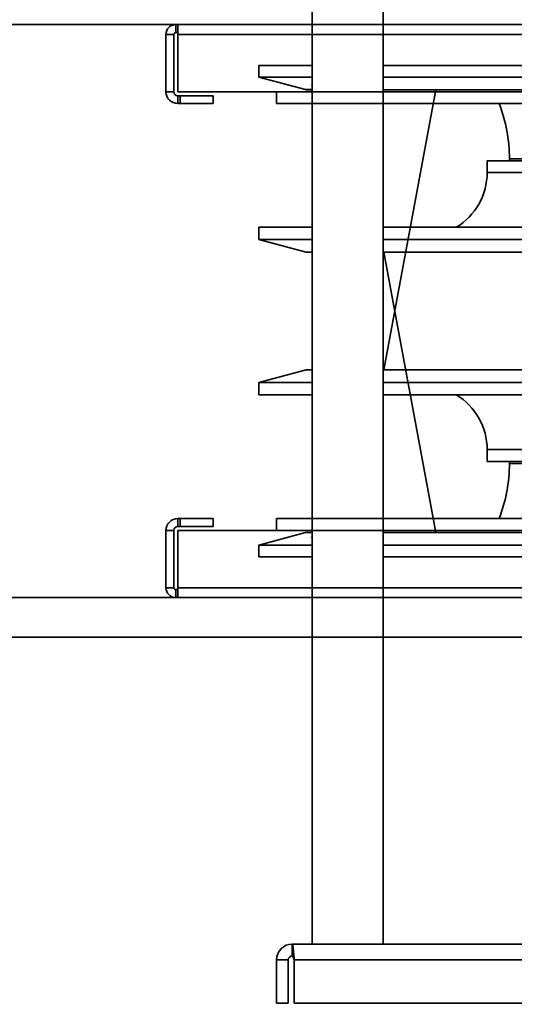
# Model space of a CAD drawing. Header units: millimetres. Extents: x -1465 to 393277, y -3788 to 454312.
# Tile 368 of 656: x 358360 to 358485, y 11625 to 11874. Entities that reach past the tile are written whole.
import ezdxf

# ---------------------------------------------------------------- set-up
doc = ezdxf.new("R2010")
doc.units = ezdxf.units.MM
doc.header["$XCLIPFRAME"] = 2
for name, color, linetype in [('AHU03-3-42843OBJ', 8, 'Continuous'), ('AHU03-3-42950OBJ', 8, 'Continuous'), ('AHU03-3-42960OBJ', 8, 'Continuous'), ('AHU03-3-68109OBJ', 8, 'Continuous'), ('AHU03-3-68634OBJ', 8, 'Continuous'), ('AHU03-3-68635OBJ', 8, 'Continuous')]:
    doc.layers.add(name, color=color, linetype=linetype)
picture_1 = doc.add_image_def('image1.bmp', size_in_pixel=(951, 911))

msp = doc.modelspace()

# ---------------------------------------------------------------- linework, layer by layer
at = {"color": 8, "linetype": 'Continuous', "lineweight": 35, "ltscale": 100}
for p, q in [((357654.61, 11872.8), (359471.61, 11872.8)), ((357654.61, 11727.63), (359471.61, 11727.63)), ((359036.92, 11717.63), (357654.61, 11717.63))]:
    msp.add_line(p, q, dxfattribs=at)
at = {"layer": 'AHU03-3-42843OBJ', "color": 8, "linetype": 'Continuous', "lineweight": 35, "ltscale": 100}
for p, q in [((358420.61, 11862.47), (358420.61, 11859.52)), ((358434.11, 11862.47), (358420.61, 11862.47)), ((358674.11, 11862.47), (358452.11, 11862.47)), ((358432.48, 11856.34), (358420.61, 11859.52)), ((358434.11, 11859.52), (358420.61, 11859.52)), ((358674.11, 11859.52), (358452.11, 11859.52)), ((358432.48, 11856.34), (358434.11, 11856.34)), ((358432.74, 11856.3), (358434.11, 11856.3)), ((358434.11, 11857.43), (358434.09, 11857.45)), ((358452.11, 11856.3), (358620.12, 11856.3)), ((358452.29, 11785.3), (358465.47, 11856.3)), ((358452.3, 11785.3), (358465.47, 11856.3)), ((358452.29, 11815.13), (358465.47, 11744.13)), ((358452.3, 11815.13), (358465.47, 11744.13)), ((358432.48, 11744.09), (358420.61, 11740.91)), ((358432.48, 11744.09), (358434.11, 11744.09)), ((358432.74, 11744.13), (358434.11, 11744.13)), ((358452.11, 11744.13), (358620.12, 11744.13)), ((358420.61, 11737.96), (358420.61, 11740.91)), ((358434.11, 11740.91), (358420.61, 11740.91)), ((358434.11, 11743), (358434.09, 11742.98)), ((358674.11, 11740.91), (358452.11, 11740.91)), ((358434.11, 11737.96), (358420.61, 11737.96)), ((358674.11, 11737.96), (358452.11, 11737.96))]:
    msp.add_line(p, q, dxfattribs=at)
at = {"layer": 'AHU03-3-42843OBJ', "color": 8, "linetype": 'Continuous', "lineweight": 35, "ltscale": 100, "flags": 128}
for points in [[(358433.99, 11857.51), (358433.97, 11857.53), (358433.97, 11857.55), (358433.98, 11857.57), (358433.99, 11857.57), (358434, 11857.58), (358434.05, 11857.59), (358434.11, 11857.59)], [(358434.09, 11857.45), (358433.99, 11857.51)], [(358433.99, 11742.92), (358433.97, 11742.9), (358433.97, 11742.88), (358433.98, 11742.86), (358433.99, 11742.86), (358434, 11742.85), (358434.05, 11742.84), (358434.11, 11742.84)], [(358434.09, 11742.98), (358433.99, 11742.92)]]:
    msp.add_lwpolyline(points, dxfattribs=at)
at = {"layer": 'AHU03-3-42843OBJ', "color": 8, "linetype": 'Continuous', "lineweight": 35, "ltscale": 100}
for centre, radius, start, end in [((358432.74, 11857.3), 1, 255, 270), ((358433.67, 11855.65), 1.85, 76.044, 76.8588), ((358432.74, 11743.13), 1, 90, 105), ((358433.67, 11744.78), 1.85, 283.1412, 283.956)]:
    msp.add_arc(centre, radius, start, end, dxfattribs=at)
at = {"layer": 'AHU03-3-42950OBJ', "color": 8, "linetype": 'Continuous', "lineweight": 35, "ltscale": 100}
for p, q in [((358478.46, 11838.3), (358647.76, 11838.3)), ((358478.46, 11835.3), (358478.46, 11838.3)), ((358478.46, 11835.3), (358647.76, 11835.3)), ((358420.61, 11818.34), (358420.61, 11821.45)), ((358420.61, 11821.45), (358434.11, 11821.45)), ((358452.11, 11821.45), (358674.11, 11821.45)), ((358420.61, 11818.34), (358434.11, 11818.34)), ((358432.61, 11815.13), (358420.61, 11818.34)), ((358452.11, 11818.34), (358674.11, 11818.34)), ((358432.61, 11815.13), (358434.11, 11815.13)), ((358452.11, 11815.13), (358674.11, 11815.13)), ((358432.61, 11785.3), (358420.61, 11782.09)), ((358432.61, 11785.3), (358434.11, 11785.3)), ((358452.11, 11785.3), (358674.11, 11785.3)), ((358420.61, 11782.09), (358420.61, 11778.98)), ((358420.61, 11782.09), (358434.11, 11782.09)), ((358452.11, 11782.09), (358674.11, 11782.09)), ((358420.61, 11778.98), (358434.11, 11778.98)), ((358452.11, 11778.98), (358674.11, 11778.98)), ((358478.46, 11765.13), (358647.76, 11765.13)), ((358478.46, 11765.13), (358478.46, 11762.13)), ((358478.46, 11762.13), (358647.76, 11762.13))]:
    msp.add_line(p, q, dxfattribs=at)
for centre, start, end in [((358462.29, 11835.3), 301.0705, 0), ((358462.29, 11765.13), 0, 58.9295)]:
    msp.add_arc(centre, 16.17, start, end, dxfattribs=at)
at = {"layer": 'AHU03-3-42960OBJ', "color": 8, "linetype": 'Continuous', "lineweight": 35, "ltscale": 100}
for p, q in [((358484.11, 11838.8), (358642.11, 11838.8)), ((358484.11, 11838.8), (358484.11, 11838.3)), ((358484.11, 11761.63), (358484.11, 11762.13)), ((358484.11, 11761.63), (358642.11, 11761.63))]:
    msp.add_line(p, q, dxfattribs=at)
for centre, start, end in [((358445.31, 11838.8), 0, 21.1525), ((358445.31, 11761.63), 338.8475, 0)]:
    msp.add_arc(centre, 38.8, start, end, dxfattribs=at)
at = {"layer": 'AHU03-3-68109OBJ', "color": 8, "linetype": 'Continuous', "lineweight": 35, "ltscale": 100}
for p, q in [((358399.61, 11872.8), (358399.61, 11870.8)), ((358399.61, 11872.8), (358726.61, 11872.8)), ((358399.61, 11870.8), (358400.11, 11870.8)), ((358400.11, 11872.8), (358400.11, 11855.8)), ((358397.11, 11870.3), (358397.11, 11855.8)), ((358397.11, 11870.3), (358399.11, 11870.3)), ((358399.11, 11870.3), (358399.11, 11855.8)), ((358726.11, 11870.3), (358400.11, 11870.3)), ((358397.11, 11855.8), (358399.11, 11855.8)), ((358400.11, 11855.8), (358726.11, 11855.8)), ((358425.11, 11855.8), (358425.11, 11852.8)), ((358400.11, 11852.8), (358400.11, 11854.8)), ((358400.11, 11854.8), (358409.11, 11854.8)), ((358400.72, 11852.8), (358400.72, 11854.8)), ((358409.11, 11852.8), (358409.11, 11854.8)), ((358400.11, 11852.8), (358409.11, 11852.8)), ((358425.11, 11852.8), (358701.11, 11852.8)), ((358400.11, 11747.63), (358400.11, 11745.63)), ((358400.11, 11747.63), (358409.11, 11747.63)), ((358400.72, 11747.63), (358400.72, 11745.63)), ((358409.11, 11747.63), (358409.11, 11745.63)), ((358425.11, 11744.63), (358425.11, 11747.63)), ((358425.11, 11747.63), (358701.11, 11747.63)), ((358397.11, 11730.13), (358397.11, 11744.63)), ((358397.11, 11744.63), (358399.11, 11744.63)), ((358399.11, 11730.13), (358399.11, 11744.63)), ((358400.11, 11745.63), (358409.11, 11745.63)), ((358400.11, 11727.63), (358400.11, 11744.63)), ((358400.11, 11744.63), (358726.11, 11744.63)), ((358397.11, 11730.13), (358399.11, 11730.13)), ((358399.61, 11727.63), (358399.61, 11729.63)), ((358399.61, 11729.63), (358400.11, 11729.63)), ((358726.11, 11730.13), (358400.11, 11730.13)), ((358399.61, 11727.63), (358726.61, 11727.63))]:
    msp.add_line(p, q, dxfattribs=at)
for centre, radius, start, end in [((358399.61, 11870.3), 2.5, 90, 180), ((358399.61, 11870.3), 0.5, 90, 180), ((358400.11, 11855.8), 3, 180, 270), ((358400.11, 11855.8), 1, 180, 270), ((358400.11, 11744.63), 3, 90, 180), ((358400.11, 11744.63), 1, 90, 180), ((358399.61, 11730.13), 2.5, 180, 270), ((358399.61, 11730.13), 0.5, 180, 270)]:
    msp.add_arc(centre, radius, start, end, dxfattribs=at)
at = {"layer": 'AHU03-3-68634OBJ', "color": 8, "linetype": 'Continuous', "lineweight": 35, "ltscale": 100}
for p, q in [((358429.11, 11639.83), (358429.11, 11636.83)), ((358697.11, 11639.83), (358429.11, 11639.83)), ((358429.53, 11636.86), (358429.56, 11636.45)), ((358429.56, 11636.45), (358429.61, 11635.83)), ((358425.11, 11635.83), (358425.11, 11624.83)), ((358425.11, 11635.83), (358428.11, 11635.83)), ((358428.11, 11635.83), (358428.11, 11624.83)), ((358429.61, 11635.83), (358429.61, 11624.83)), ((358696.61, 11635.83), (358429.61, 11635.83)), ((358425.11, 11624.83), (358428.11, 11624.83)), ((358696.61, 11624.83), (358429.61, 11624.83))]:
    msp.add_line(p, q, dxfattribs=at)
at = {"layer": 'AHU03-3-68634OBJ', "color": 8, "linetype": 'Continuous', "lineweight": 35, "ltscale": 100, "flags": 128}
for points in [[(358429.11, 11639.83), (358429.16, 11639.77), (358429.22, 11639.61), (358429.27, 11639.35), (358429.32, 11639), (358429.42, 11638.05), (358429.53, 11636.86)], [(358429.11, 11636.83), (358429.24, 11636.75), (358429.36, 11636.53), (358429.61, 11635.83)]]:
    msp.add_lwpolyline(points, dxfattribs=at)
at = {"layer": 'AHU03-3-68634OBJ', "color": 8, "linetype": 'Continuous', "lineweight": 35, "ltscale": 100}
for radius in [4, 1]:
    msp.add_arc((358429.11, 11635.83), radius, 90, 180, dxfattribs=at)
at = {"layer": 'AHU03-3-68635OBJ', "color": 8, "linetype": 'Continuous', "lineweight": 35, "ltscale": 100}
for p, q in [((358434.11, 11747.63), (358434.11, 11960.6)), ((358452.11, 11747.63), (358452.11, 11960.6)), ((358434.11, 11852.8), (358434.11, 11639.83)), ((358452.11, 11852.8), (358452.11, 11639.83))]:
    msp.add_line(p, q, dxfattribs=at)

# ---------------------------------------------------------------- pictures from other files: only their frames are drawn
at = {"color": 8, "lineweight": 13}
image = msp.add_image(picture_1, insert=(357606.99, 12545.82), size_in_units=(1986.02, 1904.63), rotation=-90, dxfattribs=at)
image.set_boundary_path([(-0.5, -0.5), (950.5, 910.5)])

doc.saveas('drawing.dxf')
